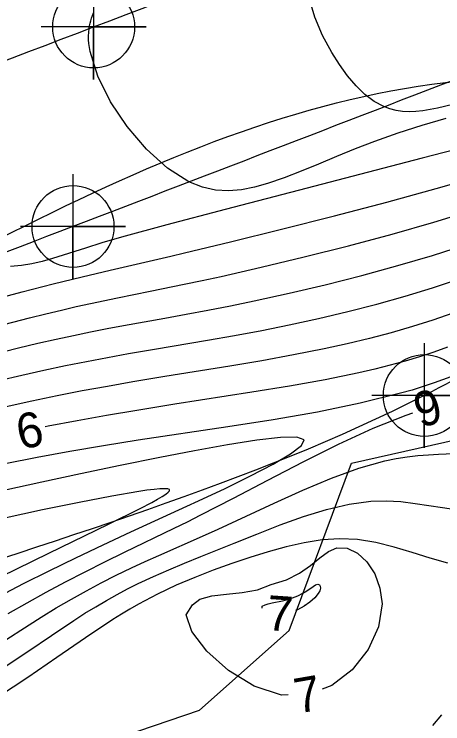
# Model space of a CAD drawing. Extents: x 2602990 to 2605851, y 618069 to 619180.
# Drawn here: x 2603933.4 to 2603957.94, y 618603.19 to 618643.81 of the extents above; entities that cross this region are included whole.
import ezdxf

# ---------------------------------------------------------------- set-up
doc = ezdxf.new("R2010")
doc.units = 0
for name, color, linetype in [('DTM Contours Major', 7, 'Continuous'), ('DTM Contours Major Text', 7, 'Continuous'), ('DTM Contours Minor', 7, 'Continuous'), ('DTM Contours Minor Text', 7, 'Continuous'), ('Exist DTM Breakline', 7, 'Continuous'), ('Exist DTM Breakline Cogo Point CELL', 7, 'Continuous'), ('Exist DTM Crownline', 7, 'Continuous'), ('Exist DTM Crownline Cogo Point CELL', 7, 'Continuous'), ('Exist DTM QL2 LIDAR Elevation Point', 7, 'Continuous'), ('Exist Roads EOP', 7, 'Continuous'), ('Exist Roads EOP Cogo Point CELL', 7, 'Continuous'), ('PH Exist DTM Obscure Area', 7, 'Continuous')]:
    doc.layers.add(name, color=color, linetype=linetype)

# ---------------------------------------------------------------- blocks, each defined once
blk = doc.blocks.new('EXIST DTM CROWNLINE COGO POINT')
at = {"layer": 'Exist DTM Crownline Cogo Point CELL'}
blk.add_lwpolyline([(0, 0.06), (0, -0.06), (0, 0), (0.06, 0), (-0.06, 0)], dxfattribs=at)
blk.add_circle((0, 0), 0.04688, dxfattribs=at)
blk = doc.blocks.new('EXIST DTM BREAKLINE COGO POINT')
at = {"layer": 'Exist DTM Breakline Cogo Point CELL'}
blk.add_lwpolyline([(0, 0.06), (0, -0.06), (0, 0), (0.06, 0), (-0.06, 0)], dxfattribs=at)
blk.add_circle((0, 0), 0.04688, dxfattribs=at)
blk = doc.blocks.new('EXIST ROADS EOP COGO POINT')
at = {"layer": 'Exist Roads EOP Cogo Point CELL'}
blk.add_lwpolyline([(0, 0.06), (0, -0.06), (0, 0), (0.06, 0), (-0.06, 0)], dxfattribs=at)
blk.add_circle((0, 0), 0.04688, dxfattribs=at)

msp = doc.modelspace()

# ---------------------------------------------------------------- linework, layer by layer
at = {"layer": 'DTM Contours Major'}
for points in [[(2603958.212, 618624.752), (2603957.417, 618624.467), (2603956.611, 618624.201), (2603955.786, 618623.951), (2603954.935, 618623.715), (2603954.052, 618623.492), (2603953.128, 618623.279), (2603951.212, 618622.887), (2603949.161, 618622.518), (2603947.015, 618622.164), (2603942.603, 618621.476), (2603940.418, 618621.128), (2603938.695, 618620.837), (2603937.006, 618620.535), (2603935.342, 618620.218), (2603935.173, 618620.183)], [(2603932.596, 618607.792), (2603933.781, 618608.558), (2603934.944, 618609.297), (2603935.815, 618609.828), (2603936.676, 618610.33), (2603937.533, 618610.806), (2603938.389, 618611.261), (2603939.25, 618611.696), (2603940.118, 618612.115), (2603940.898, 618612.476), (2603941.692, 618612.832), (2603944.191, 618613.936), (2603945.076, 618614.336), (2603948.282, 618615.825), (2603949.932, 618616.567), (2603951.564, 618617.248), (2603953.14, 618617.822), (2603954.623, 618618.242), (2603955.278, 618618.376), (2603955.909, 618618.474), (2603956.519, 618618.543), (2603957.112, 618618.59), (2603957.693, 618618.622), (2603958.995, 618618.681)]]:
    msp.add_lwpolyline(points, dxfattribs=at)
at = {"layer": 'DTM Contours Minor'}
for points in [[(2603958.508, 618638.643), (2603957.639, 618638.424), (2603956.795, 618638.276), (2603956.402, 618638.238), (2603956.017, 618638.226), (2603955.641, 618638.244), (2603955.273, 618638.296), (2603954.911, 618638.386), (2603954.556, 618638.519), (2603954.01, 618638.818), (2603953.481, 618639.219), (2603952.971, 618639.711), (2603952.482, 618640.283), (2603952.017, 618640.923), (2603951.579, 618641.62), (2603951.056, 618642.597), (2603950.618, 618643.629), (2603950.3, 618644.691)], [(2603958.118, 618637.828), (2603956.747, 618637.434), (2603955.371, 618636.999), (2603954.02, 618636.524), (2603952.923, 618636.099), (2603951.861, 618635.663), (2603950.832, 618635.231), (2603949.833, 618634.82), (2603948.861, 618634.445), (2603947.913, 618634.121), (2603947.162, 618633.91), (2603946.419, 618633.762), (2603945.677, 618633.699), (2603944.931, 618633.74), (2603944.175, 618633.905), (2603943.403, 618634.215), (2603942.184, 618634.995), (2603940.984, 618636.078), (2603939.87, 618637.375), (2603938.913, 618638.798), (2603938.184, 618640.259), (2603937.75, 618641.668), (2603937.711, 618641.897), (2603937.682, 618642.122), (2603937.665, 618642.343), (2603937.66, 618642.559), (2603937.667, 618642.771), (2603937.687, 618642.978), (2603937.711, 618643.133), (2603937.743, 618643.286), (2603937.782, 618643.437), (2603937.828, 618643.586), (2603937.882, 618643.734), (2603937.942, 618643.88)], [(2603959.938, 618636.391), (2603956.752, 618635.557), (2603949.217, 618633.61), (2603945.474, 618632.637), (2603942.149, 618631.757), (2603939.545, 618631.041), (2603938.42, 618630.712), (2603937.478, 618630.418), (2603936.202, 618630.005), (2603935.603, 618629.822), (2603935.013, 618629.659), (2603934.42, 618629.526), (2603933.815, 618629.427), (2603933.187, 618629.37)], [(2603931.987, 618627.423), (2603933.856, 618627.918), (2603935.63, 618628.373), (2603937.295, 618628.782), (2603938.888, 618629.158), (2603942.368, 618629.959), (2603943.155, 618630.143), (2603945.792, 618630.775), (2603948.704, 618631.494), (2603951.738, 618632.266), (2603954.74, 618633.055), (2603957.558, 618633.823), (2603960.039, 618634.537)], [(2603931.406, 618625.692), (2603934.276, 618626.427), (2603935.223, 618626.659), (2603936.114, 618626.872), (2603936.96, 618627.067), (2603937.769, 618627.248), (2603939.315, 618627.579), (2603941.189, 618627.96), (2603943.127, 618628.351), (2603944.157, 618628.565), (2603945.246, 618628.799), (2603947.535, 618629.318), (2603949.998, 618629.91), (2603952.535, 618630.554), (2603955.048, 618631.225), (2603957.435, 618631.902), (2603959.599, 618632.562)], [(2603931.167, 618624.087), (2603933.657, 618624.708), (2603934.757, 618624.968), (2603935.802, 618625.204), (2603936.804, 618625.421), (2603937.774, 618625.621), (2603938.724, 618625.809), (2603939.667, 618625.989), (2603942.028, 618626.417), (2603943.243, 618626.636), (2603944.494, 618626.867), (2603945.789, 618627.117), (2603947.14, 618627.393), (2603949.139, 618627.832), (2603951.212, 618628.324), (2603953.306, 618628.857), (2603955.369, 618629.421), (2603957.346, 618630.004), (2603959.186, 618630.594)], [(2603932.509, 618622.837), (2603933.834, 618623.146), (2603935.108, 618623.43), (2603936.342, 618623.691), (2603937.55, 618623.933), (2603938.745, 618624.16), (2603939.939, 618624.377), (2603941.431, 618624.635), (2603944.47, 618625.15), (2603946.015, 618625.419), (2603947.575, 618625.707), (2603949.15, 618626.02), (2603950.828, 618626.384), (2603952.504, 618626.781), (2603954.16, 618627.208), (2603955.778, 618627.663), (2603957.342, 618628.143), (2603958.832, 618628.644)], [(2603958.513, 618626.698), (2603957.372, 618626.299), (2603956.199, 618625.925), (2603954.993, 618625.574), (2603953.751, 618625.245), (2603952.471, 618624.937), (2603951.151, 618624.647), (2603949.394, 618624.3), (2603947.585, 618623.975), (2603945.742, 618623.666), (2603942.03, 618623.065), (2603940.198, 618622.761), (2603938.743, 618622.506), (2603937.303, 618622.241), (2603935.866, 618621.96), (2603934.419, 618621.661), (2603932.95, 618621.339)], [(2603958.885, 618623.219), (2603957.45, 618622.699), (2603956.821, 618622.493), (2603956.179, 618622.296), (2603955.523, 618622.108), (2603953.217, 618621.536), (2603950.767, 618621.037), (2603948.221, 618620.594), (2603945.63, 618620.189), (2603940.504, 618619.424), (2603938.52, 618619.108), (2603936.596, 618618.78), (2603934.723, 618618.437), (2603932.895, 618618.078)], [(2603933.061, 618609.499), (2603934.14, 618610.119), (2603935.233, 618610.723), (2603936.34, 618611.313), (2603937.459, 618611.89), (2603938.587, 618612.457), (2603939.724, 618613.015), (2603942.566, 618614.387), (2603943.318, 618614.757), (2603944.095, 618615.147), (2603945.955, 618616.108), (2603947.921, 618617.139), (2603949.943, 618618.185), (2603951.972, 618619.191), (2603953.958, 618620.103), (2603955.851, 618620.865), (2603956.215, 618620.994)], [(2603932.542, 618610.49), (2603933.94, 618611.216), (2603935.405, 618611.953), (2603936.925, 618612.696), (2603938.488, 618613.441), (2603940.083, 618614.182), (2603943.294, 618615.642), (2603943.948, 618615.943), (2603945.481, 618616.663), (2603946.94, 618617.377), (2603948.222, 618618.048), (2603949.228, 618618.641), (2603949.857, 618619.118), (2603950.008, 618619.444), (2603949.587, 618619.595), (2603948.646, 618619.576), (2603947.287, 618619.417), (2603945.613, 618619.151), (2603943.727, 618618.81), (2603941.731, 618618.424), (2603939.465, 618617.97), (2603937.208, 618617.503), (2603934.98, 618617.025), (2603932.801, 618616.539)], [(2603931.709, 618611.156), (2603935.377, 618612.949), (2603938.807, 618614.623), (2603940.609, 618615.518), (2603941.278, 618615.863), (2603941.604, 618616.039), (2603941.874, 618616.195), (2603942.083, 618616.329), (2603942.225, 618616.44), (2603942.295, 618616.528), (2603942.286, 618616.592), (2603942.189, 618616.632), (2603942.007, 618616.646), (2603941.745, 618616.637), (2603941.409, 618616.606), (2603941.004, 618616.555), (2603940.536, 618616.487), (2603938.996, 618616.225), (2603937.128, 618615.866), (2603935.023, 618615.43), (2603932.776, 618614.935)], [(2603932.774, 618606.386), (2603934.176, 618607.321), (2603935.529, 618608.244), (2603936.825, 618609.11), (2603937.456, 618609.513), (2603938.074, 618609.892), (2603938.684, 618610.25), (2603939.289, 618610.589), (2603939.896, 618610.91), (2603940.507, 618611.217), (2603941.37, 618611.623), (2603942.253, 618612.011), (2603943.155, 618612.389), (2603944.078, 618612.763), (2603945.991, 618613.526), (2603947.296, 618614.052), (2603948.624, 618614.572), (2603949.959, 618615.054), (2603951.282, 618615.464), (2603952.575, 618615.769), (2603953.82, 618615.935), (2603954.695, 618615.955), (2603955.539, 618615.906), (2603956.357, 618615.809), (2603957.928, 618615.565), (2603958.691, 618615.462)], [(2603958.235, 618612.377), (2603957.212, 618612.662), (2603956.183, 618612.986), (2603955.148, 618613.305), (2603954.106, 618613.573), (2603953.055, 618613.744), (2603952.048, 618613.785), (2603951.032, 618613.716), (2603950.01, 618613.555), (2603948.98, 618613.32), (2603947.943, 618613.031), (2603946.901, 618612.705), (2603945.854, 618612.357), (2603944.801, 618611.982), (2603943.741, 618611.571), (2603942.674, 618611.116), (2603941.6, 618610.606), (2603940.517, 618610.034), (2603940.032, 618609.757), (2603939.544, 618609.466), (2603939.051, 618609.159), (2603937.477, 618608.116), (2603935.852, 618606.987), (2603934.185, 618605.837), (2603932.49, 618604.73)], [(2603948.107, 618611.166), (2603949, 618611.423), (2603949.738, 618611.81), (2603950.357, 618612.258), (2603950.895, 618612.696), (2603951.388, 618613.054), (2603951.873, 618613.261), (2603952.468, 618613.243), (2603953.058, 618612.959), (2603953.598, 618612.454), (2603954.041, 618611.772), (2603954.344, 618610.958), (2603954.461, 618610.054), (2603954.259, 618608.731), (2603953.672, 618607.436), (2603952.76, 618606.284), (2603951.586, 618605.39), (2603951.035, 618605.181)], [(2603949.093, 618604.844), (2603948.701, 618604.835), (2603947.15, 618605.341), (2603945.678, 618606.242), (2603944.436, 618607.349), (2603943.575, 618608.471), (2603943.247, 618609.418), (2603943.604, 618610), (2603944.033, 618610.331), (2603944.712, 618610.508), (2603945.551, 618610.606), (2603946.457, 618610.699), (2603947.34, 618610.861), (2603948.107, 618611.166)], [(2603949.338, 618610.407), (2603949.65, 618610.522), (2603949.92, 618610.658), (2603950.153, 618610.803), (2603950.517, 618611.058), (2603950.654, 618611.139), (2603950.783, 618611.174), (2603950.875, 618611.149), (2603950.926, 618611.072), (2603950.934, 618610.956), (2603950.897, 618610.809), (2603950.812, 618610.643), (2603950.614, 618610.396), (2603950.336, 618610.148), (2603949.997, 618609.918), (2603949.613, 618609.722), (2603949.506, 618609.684)], [(2603947.6, 618609.812), (2603947.591, 618609.922), (2603947.765, 618610), (2603947.937, 618610.065), (2603948.175, 618610.116), (2603948.761, 618610.224), (2603949.062, 618610.301), (2603949.338, 618610.407)], [(2603957.36, 618603.097), (2603957.89, 618603.709)]]:
    msp.add_lwpolyline(points, dxfattribs=at)
at = {"layer": 'Exist DTM Breakline'}
msp.add_spline([(2603647.352, 618520.802), (2603704.337, 618541.966), (2603758.983, 618562.663), (2603811.118, 618582.434), (2603865.604, 618602.567), (2603913.966, 618621.231), (2603963.574, 618640.143), (2603974.725, 618636.355), (2603978.77, 618630.138), (2603971.844, 618627.992), (2603956.88, 618621.982), (2603923.969, 618609.772), (2603877.426, 618591.796), (2603827.273, 618571.857), (2603776.875, 618552.809), (2603720.479, 618530.104), (2603675.109, 618514.176), (2603657.355, 618505.354), (2603640.368, 618498.804), (2603619.191, 618491.366), (2603591.676, 618480.386)], degree=3, dxfattribs=at)
at = {"layer": 'Exist DTM Crownline'}
msp.add_spline([(2603233.488, 618380.754), (2603285.185, 618400.095), (2603335.457, 618418.629), (2603390.812, 618439.069), (2603440.087, 618457.325), (2603493.996, 618477.231), (2603542.655, 618495.301), (2603600.808, 618516.867), (2603653.659, 618536.362), (2603706.222, 618555.742), (2603764.811, 618577.593), (2603823.52, 618599.847), (2603878.564, 618620.56), (2603937.951, 618643.078), (2603997.369, 618665.789), (2604036.209, 618680.665), (2604055.311, 618688.017)], degree=3, dxfattribs=at)
at = {"layer": 'Exist DTM QL2 LIDAR Elevation Point'}
for p, q in [((2603940, 618610), (2603940, 618610)), ((2603950, 618610), (2603950, 618610))]:
    msp.add_line(p, q, dxfattribs=at)
at = {"layer": 'Exist Roads EOP'}
for points in [[(2603230.17, 618389.98), (2603282.929, 618409.597), (2603332.773, 618427.868), (2603388.167, 618448.413), (2603437.203, 618466.721), (2603490.778, 618486.527), (2603539.039, 618504.558), (2603597.451, 618526.156), (2603651.053, 618545.972), (2603705.208, 618566.084), (2603762.02, 618587.183), (2603820.334, 618609.162), (2603876.341, 618629.99), (2603934.909, 618652.28), (2603996.409, 618675.568), (2604033.216, 618689.957), (2604052.01, 618697.199)], [(2604034.633, 618668.486), (2603984.89, 618650.123), (2603936.767, 618631.654), (2603888.195, 618613.335), (2603837.766, 618594.258), (2603782.918, 618573.705), (2603731.939, 618554.39), (2603671.126, 618532.171), (2603621.822, 618514.106), (2603561.545, 618491.877), (2603506.421, 618471.293), (2603452.163, 618451.33), (2603398.364, 618431.316), (2603341.431, 618410.355), (2603281.65, 618388.199), (2603223.033, 618366.475), (2603185.717, 618352.612)]]:
    msp.add_spline(points, degree=3, dxfattribs=at)
at = {"layer": 'PH Exist DTM Obscure Area'}
msp.add_lwpolyline([(2603908.097, 618596.875), (2603916.675, 618598.063), (2603925.238, 618600.615), (2603935.325, 618601.003), (2603944.019, 618603.966), (2603949.149, 618608.525), (2603952.722, 618618.111), (2603960.339, 618619.834), (2603964.836, 618620.158), (2603969.864, 618621.716), (2603978.364, 618629.722), (2603997.117, 618587.66), (2603987.374, 618581.003), (2603980.595, 618577.517), (2603972.739, 618572.791), (2603966.001, 618565.759), (2603959.59, 618565.822), (2603948.498, 618569.924), (2603944.311, 618578.331), (2603937.375, 618576.616), (2603936.326, 618572.922), (2603934.487, 618566.764), (2603926.766, 618562.176), (2603919.177, 618557.998)], dxfattribs=at)

# ---------------------------------------------------------------- block references
at = {"layer": 'Exist DTM Breakline Cogo Point CELL', "xscale": 50, "yscale": 50}
msp.add_blockref('EXIST DTM BREAKLINE COGO POINT', (2603956.88, 618621.982), dxfattribs=at)
at = {"layer": 'Exist DTM Crownline Cogo Point CELL', "xscale": 50, "yscale": 50}
msp.add_blockref('EXIST DTM CROWNLINE COGO POINT', (2603937.951, 618643.078), dxfattribs=at)
at = {"layer": 'Exist Roads EOP Cogo Point CELL', "xscale": 50, "yscale": 50}
msp.add_blockref('EXIST ROADS EOP COGO POINT', (2603936.767, 618631.654), dxfattribs=at)

# ---------------------------------------------------------------- texts
at = {"layer": 'DTM Contours Major Text'}
msp.add_text('6', height=2, rotation=11.6532, dxfattribs=at).set_placement((2603933.755, 618618.873))
at = {"layer": 'DTM Contours Minor Text'}
for s, rotation, p in [('6', 196.8999, (2603957.499, 618622.452)), ('7', 356.1606, (2603947.812, 618608.556)), ('7', 9.8569, (2603949.62, 618603.769))]:
    msp.add_text(s, height=2, rotation=rotation, dxfattribs=at).set_placement(p)

doc.saveas('drawing.dxf')
